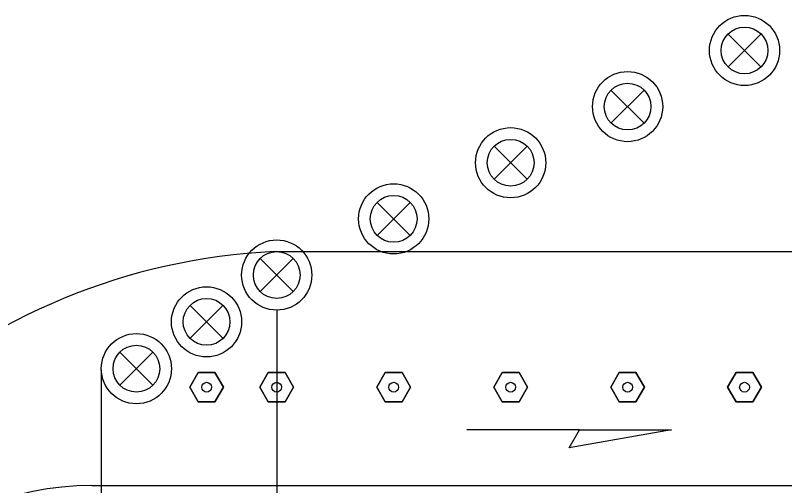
# Model space of a CAD drawing. Extents: x 99958 to 100136, y 99935 to 100013.
# Drawn here: x 100044.527 to 100045.58, y 99974.072 to 99974.716 of the extents above; entities that cross this region are included whole.
import ezdxf

# ---------------------------------------------------------------- set-up
doc = ezdxf.new("R2010")
doc.units = 0
for name, color, linetype in [('RD_ED_ShoulderPavedEdge', 7, 'Continuous'), ('RD_MK_LineEdgeWhite', 7, 'Continuous'), ('RD_MK_LineEdgeYellow', 7, 'Continuous'), ('TR_WZ_TrafficSafetyDrum', 7, 'Continuous'), ('TR_WZ_TubularMarker', 7, 'Continuous'), ('TR_WZ_WorkZoneDetails', 7, 'Continuous')]:
    doc.layers.add(name, color=color, linetype=linetype)

msp = doc.modelspace()

# ---------------------------------------------------------------- linework, layer by layer
at = {"layer": 'RD_ED_ShoulderPavedEdge'}
msp.add_line((100044.6319, 99974.0725), (100047.555, 99974.0725), dxfattribs=at)
msp.add_arc((100044.6319, 99973.6725), 0.4, 90, 180, dxfattribs=at)
at = {"layer": 'RD_MK_LineEdgeWhite'}
msp.add_arc((100044.9219, 99973.5319), 0.8615, 92.6555, 170.6116, dxfattribs=at)
at = {"layer": 'RD_MK_LineEdgeYellow'}
msp.add_line((100044.8819, 99974.3925), (100047.555, 99974.3925), dxfattribs=at)
at = {"layer": 'TR_WZ_TrafficSafetyDrum'}
for p, q in [((100045.5476, 99974.6903), (100045.5023, 99974.645)), ((100045.5023, 99974.6903), (100045.5476, 99974.645)), ((100045.3876, 99974.6135), (100045.3423, 99974.5682)), ((100045.3423, 99974.6135), (100045.3876, 99974.5682)), ((100045.2276, 99974.5367), (100045.1823, 99974.4914)), ((100045.1823, 99974.5367), (100045.2276, 99974.4914)), ((100045.0676, 99974.4599), (100045.0223, 99974.4146)), ((100045.0223, 99974.4599), (100045.0676, 99974.4146)), ((100044.9076, 99974.3831), (100044.8623, 99974.3378)), ((100044.8623, 99974.3831), (100044.9076, 99974.3378)), ((100044.7663, 99974.3191), (100044.8116, 99974.2738)), ((100044.8116, 99974.3191), (100044.7663, 99974.2738)), ((100044.6703, 99974.2551), (100044.7156, 99974.2098)), ((100044.7156, 99974.2551), (100044.6703, 99974.2098))]:
    msp.add_line(p, q, dxfattribs=at)
for centre, radius in [((100045.525, 99974.6677), 0.048), ((100045.525, 99974.6677), 0.048), ((100045.525, 99974.6677), 0.032), ((100045.365, 99974.5909), 0.048), ((100045.365, 99974.5909), 0.048), ((100045.365, 99974.5909), 0.032), ((100045.205, 99974.5141), 0.048), ((100045.205, 99974.5141), 0.048), ((100045.205, 99974.5141), 0.032), ((100045.045, 99974.4373), 0.048), ((100045.045, 99974.4373), 0.048), ((100045.045, 99974.4373), 0.032), ((100044.885, 99974.3605), 0.048), ((100044.885, 99974.3605), 0.048), ((100044.885, 99974.3605), 0.032), ((100044.789, 99974.2964), 0.048), ((100044.789, 99974.2964), 0.048), ((100044.789, 99974.2964), 0.032), ((100044.693, 99974.2324), 0.048), ((100044.693, 99974.2324), 0.048), ((100044.693, 99974.2324), 0.032)]:
    msp.add_circle(centre, radius, dxfattribs=at)
at = {"layer": 'TR_WZ_TubularMarker'}
for points in [[(100044.7659, 99974.2071), (100044.7774, 99974.2271), (100044.8005, 99974.2271), (100044.8121, 99974.2071), (100044.8005, 99974.1871), (100044.7774, 99974.1871)], [(100044.8619, 99974.2071), (100044.8734, 99974.2271), (100044.8965, 99974.2271), (100044.9081, 99974.2071), (100044.8965, 99974.1871), (100044.8734, 99974.1871)], [(100045.0219, 99974.2071), (100045.0334, 99974.2271), (100045.0565, 99974.2271), (100045.0681, 99974.2071), (100045.0565, 99974.1871), (100045.0334, 99974.1871)], [(100045.1819, 99974.2071), (100045.1934, 99974.2271), (100045.2165, 99974.2271), (100045.2281, 99974.2071), (100045.2165, 99974.1871), (100045.1934, 99974.1871)], [(100045.3419, 99974.2071), (100045.3534, 99974.2271), (100045.3765, 99974.2271), (100045.3881, 99974.2071), (100045.3765, 99974.1871), (100045.3534, 99974.1871)], [(100045.5019, 99974.2071), (100045.5134, 99974.2271), (100045.5365, 99974.2271), (100045.5481, 99974.2071), (100045.5365, 99974.1871), (100045.5134, 99974.1871)]]:
    msp.add_lwpolyline(points, close=True, dxfattribs=at)
for points in [[(100044.7774, 99974.1871), (100044.8005, 99974.1871), (100044.8121, 99974.2071), (100044.8005, 99974.2271), (100044.7774, 99974.2271), (100044.7659, 99974.2071), (100044.7774, 99974.1871)], [(100044.8734, 99974.1871), (100044.8965, 99974.1871), (100044.9081, 99974.2071), (100044.8965, 99974.2271), (100044.8734, 99974.2271), (100044.8619, 99974.2071), (100044.8734, 99974.1871)], [(100045.0334, 99974.1871), (100045.0565, 99974.1871), (100045.0681, 99974.2071), (100045.0565, 99974.2271), (100045.0334, 99974.2271), (100045.0219, 99974.2071), (100045.0334, 99974.1871)], [(100045.1934, 99974.1871), (100045.2165, 99974.1871), (100045.2281, 99974.2071), (100045.2165, 99974.2271), (100045.1934, 99974.2271), (100045.1819, 99974.2071), (100045.1934, 99974.1871)], [(100045.3534, 99974.1871), (100045.3765, 99974.1871), (100045.3881, 99974.2071), (100045.3765, 99974.2271), (100045.3534, 99974.2271), (100045.3419, 99974.2071), (100045.3534, 99974.1871)], [(100045.5134, 99974.1871), (100045.5365, 99974.1871), (100045.5481, 99974.2071), (100045.5365, 99974.2271), (100045.5134, 99974.2271), (100045.5019, 99974.2071), (100045.5134, 99974.1871)]]:
    msp.add_lwpolyline(points, dxfattribs=at)
for centre in [(100044.789, 99974.2071), (100044.885, 99974.2071), (100045.045, 99974.2071), (100045.205, 99974.2071), (100045.365, 99974.2071), (100045.525, 99974.2071)]:
    msp.add_circle(centre, 0.00667, dxfattribs=at)
at = {"layer": 'TR_WZ_WorkZoneDetails'}
for p, q in [((100044.885, 99974.3125), (100044.885, 99973.8325)), ((100044.645, 99974.2307), (100044.645, 99973.8325)), ((100045.2992, 99974.1488), (100045.1449, 99974.1488))]:
    msp.add_line(p, q, dxfattribs=at)
msp.add_lwpolyline([(100045.425, 99974.1488), (100045.285, 99974.1241), (100045.2992, 99974.1488)], close=True, dxfattribs=at)

doc.saveas('drawing.dxf')
